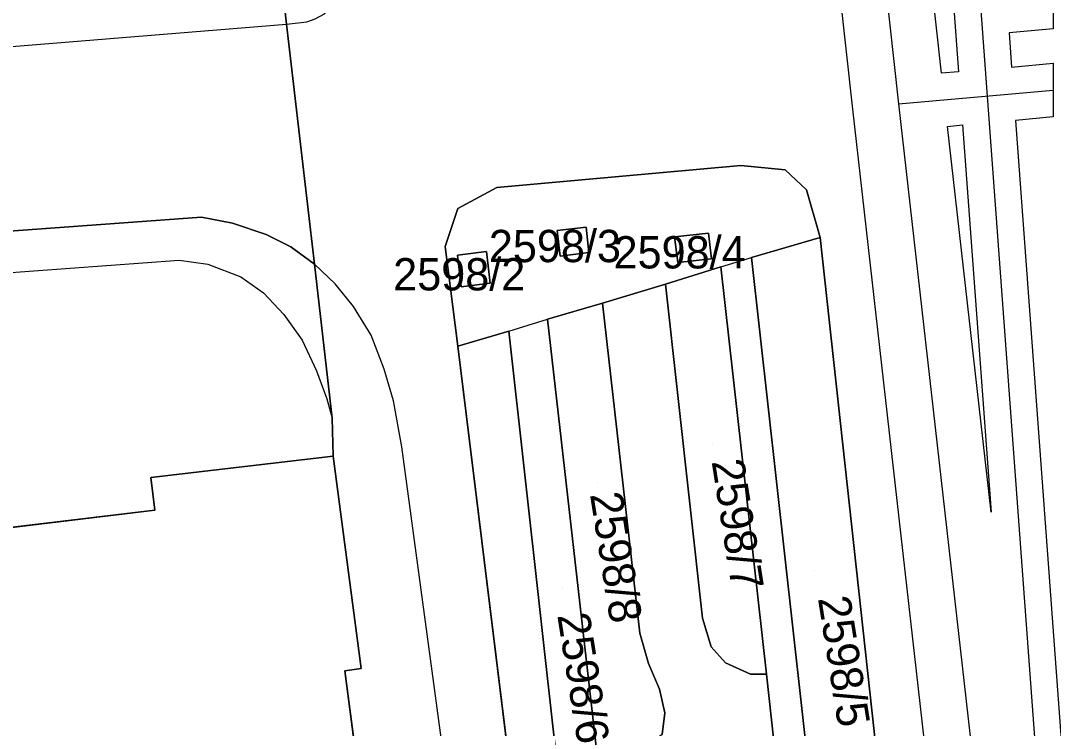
# Model space of a CAD drawing. Extents: x -263423 to -261326, y -1240067 to -1237864.
# Drawn here: x -263224.1 to -263160.1, y -1239876 to -1239832.2 of the extents above; entities that cross this region are included whole.
import ezdxf

# ---------------------------------------------------------------- set-up
doc = ezdxf.new("R2010")
doc.units = 0
for name, color, linetype in [('body_kn', 7, 'Continuous'), ('kladpar_druhypozemkov', 7, 'Continuous'), ('kladpar_hranice', 7, 'Continuous'), ('kladpar_parcelnecisla', 7, 'Continuous'), ('kladpar_plochy', 7, 'Continuous'), ('tarchy_linie', 7, 'Continuous'), ('zappar_hrandruhpozemk', 7, 'Continuous')]:
    doc.layers.add(name, color=color, linetype=linetype)

msp = doc.modelspace()

# ---------------------------------------------------------------- linework, layer by layer
at = {"layer": 'body_kn'}
for p, q in [((-263207.6, -1239832.39), (-263207.6, -1239832.39)), ((-263207.6, -1239832.39), (-263207.6, -1239832.39)), ((-263206.33, -1239832.26), (-263206.33, -1239832.26)), ((-263162.85, -1239832.94), (-263162.85, -1239832.94)), ((-263160.13, -1239832.68), (-263160.13, -1239832.68)), ((-263160.13, -1239834.82), (-263160.13, -1239834.82)), ((-263167.04, -1239835.44), (-263167.04, -1239835.44)), ((-263165.98, -1239835.36), (-263165.98, -1239835.36)), ((-263162.7, -1239835.06), (-263162.7, -1239835.06)), ((-263160.12, -1239836.48), (-263160.12, -1239836.48)), ((-263169.7, -1239837.34), (-263169.7, -1239837.34)), ((-263169.7, -1239837.34), (-263169.7, -1239837.34)), ((-263172.53, -1239837.66), (-263172.53, -1239837.66)), ((-263160.12, -1239838.14), (-263160.12, -1239838.14)), ((-263166.67, -1239838.74), (-263166.67, -1239838.74)), ((-263166.67, -1239838.74), (-263166.67, -1239838.74)), ((-263165.74, -1239838.64), (-263165.74, -1239838.64)), ((-263162.45, -1239838.36), (-263162.45, -1239838.36)), ((-263179.47, -1239841.16), (-263179.47, -1239841.16)), ((-263176.71, -1239841.42), (-263176.71, -1239841.42)), ((-263194.58, -1239842.51), (-263194.58, -1239842.51)), ((-263175.4, -1239842.65), (-263175.4, -1239842.65)), ((-263196.99, -1239843.82), (-263196.99, -1239843.82)), ((-263212.85, -1239844.35), (-263212.85, -1239844.35)), ((-263210.95, -1239844.73), (-263210.95, -1239844.73)), ((-263190.83, -1239845.18), (-263190.83, -1239845.18)), ((-263190.83, -1239845.18), (-263190.83, -1239845.18)), ((-263189.04, -1239844.98), (-263189.04, -1239844.98)), ((-263208.85, -1239845.43), (-263208.85, -1239845.43)), ((-263183.56, -1239845.58), (-263183.56, -1239845.58)), ((-263183.56, -1239845.58), (-263183.56, -1239845.58)), ((-263181.47, -1239845.35), (-263181.47, -1239845.35)), ((-263174.54, -1239845.62), (-263174.54, -1239845.62)), ((-263207.32, -1239846.19), (-263207.32, -1239846.19)), ((-263197.78, -1239846.18), (-263197.78, -1239846.18)), ((-263214.24, -1239847.02), (-263214.24, -1239847.02)), ((-263197.01, -1239846.7), (-263197.01, -1239846.7)), ((-263197.01, -1239846.7), (-263197.01, -1239846.7)), ((-263195.21, -1239846.49), (-263195.21, -1239846.49)), ((-263190.65, -1239846.76), (-263190.65, -1239846.76)), ((-263188.87, -1239846.55), (-263188.87, -1239846.55)), ((-263181.28, -1239846.93), (-263181.28, -1239846.93)), ((-263178.81, -1239846.85), (-263178.81, -1239846.85)), ((-263178.81, -1239846.85), (-263178.81, -1239846.85)), ((-263212.47, -1239847.27), (-263212.47, -1239847.27)), ((-263205.86, -1239847.27), (-263205.86, -1239847.27)), ((-263183.37, -1239847.17), (-263183.37, -1239847.17)), ((-263180.71, -1239847.44), (-263180.71, -1239847.44)), ((-263180.71, -1239847.44), (-263180.71, -1239847.44)), ((-263210.43, -1239848.04), (-263210.43, -1239848.04)), ((-263204.59, -1239848.48), (-263204.59, -1239848.48)), ((-263196.78, -1239848.66), (-263196.78, -1239848.66)), ((-263194.99, -1239848.45), (-263194.99, -1239848.45)), ((-263184.13, -1239848.5), (-263184.13, -1239848.5)), ((-263184.13, -1239848.5), (-263184.13, -1239848.5)), ((-263209.03, -1239849.05), (-263209.03, -1239849.05)), ((-263203.45, -1239849.88), (-263203.45, -1239849.88)), ((-263188.02, -1239849.69), (-263188.02, -1239849.69)), ((-263188.02, -1239849.69), (-263188.02, -1239849.69)), ((-263207.76, -1239850.39), (-263207.76, -1239850.39)), ((-263191.44, -1239850.67), (-263191.44, -1239850.67)), ((-263191.44, -1239850.67), (-263191.44, -1239850.67)), ((-263193.82, -1239851.42), (-263193.82, -1239851.42)), ((-263193.82, -1239851.42), (-263193.82, -1239851.42)), ((-263206.62, -1239851.98), (-263206.62, -1239851.98)), ((-263202.36, -1239851.66), (-263202.36, -1239851.66)), ((-263196.99, -1239852.35), (-263196.99, -1239852.35)), ((-263196.99, -1239852.35), (-263196.99, -1239852.35)), ((-263205.73, -1239853.88), (-263205.73, -1239853.88)), ((-263201.54, -1239853.76), (-263201.54, -1239853.76)), ((-263205.09, -1239855.6), (-263205.09, -1239855.6)), ((-263200.96, -1239855.73), (-263200.96, -1239855.73)), ((-263204.77, -1239856.81), (-263204.77, -1239856.81)), ((-263200.45, -1239858.59), (-263200.45, -1239858.59)), ((-263204.71, -1239859.15), (-263204.71, -1239859.15)), ((-263215.99, -1239860.48), (-263215.99, -1239860.48)), ((-263215.75, -1239862.51), (-263215.75, -1239862.51)), ((-263163.97, -1239862.62), (-263163.97, -1239862.62)), ((-263181.83, -1239869.2), (-263181.83, -1239869.2)), ((-263185.72, -1239870.13), (-263185.72, -1239870.13)), ((-263181.3, -1239870.96), (-263181.3, -1239870.96)), ((-263185.17, -1239872), (-263185.17, -1239872)), ((-263180.41, -1239871.97), (-263180.41, -1239871.97)), ((-263203.98, -1239872.45), (-263203.98, -1239872.45)), ((-263202.98, -1239872.32), (-263202.98, -1239872.32)), ((-263178.86, -1239872.67), (-263178.86, -1239872.67)), ((-263177.88, -1239872.66), (-263177.88, -1239872.66)), ((-263184.49, -1239873.59), (-263184.49, -1239873.59)), ((-263184.17, -1239875.05), (-263184.17, -1239875.05))]:
    msp.add_line(p, q, dxfattribs=at)
at = {"layer": 'kladpar_druhypozemkov'}
for p, q in [((-263189.87, -1239845.61), (-263189.87, -1239845.61)), ((-263182.35, -1239846.14), (-263182.35, -1239846.14)), ((-263196.07, -1239847.42), (-263196.07, -1239847.42)), ((-263181.23, -1239858.42), (-263181.23, -1239858.42)), ((-263188.35, -1239860.8), (-263188.35, -1239860.8)), ((-263174.89, -1239866.22), (-263174.89, -1239866.22)), ((-263190.51, -1239867.37), (-263190.51, -1239867.37))]:
    msp.add_line(p, q, dxfattribs=at)
at = {"layer": 'kladpar_hranice'}
for points in [[(-263207.79, -1239830.68), (-263207.6, -1239832.39), (-263205.86, -1239847.27), (-263207.32, -1239846.19), (-263208.85, -1239845.43), (-263210.95, -1239844.73), (-263212.85, -1239844.35), (-263238.38, -1239846.21)], [(-263193.38, -1239955.18), (-263195.14, -1239941.99), (-263196.12, -1239942.09), (-263198.53, -1239918.17), (-263195.65, -1239917.88), (-263196.35, -1239911.03), (-263197.17, -1239902.86), (-263197.96, -1239896), (-263200.87, -1239896.38), (-263203.98, -1239872.45), (-263202.98, -1239872.32), (-263204.71, -1239859.15), (-263204.77, -1239856.81), (-263205.86, -1239847.27), (-263207.6, -1239832.39), (-263207.79, -1239830.68)], [(-263196.99, -1239852.35), (-263197.78, -1239846.18), (-263196.99, -1239843.82), (-263194.58, -1239842.51), (-263179.47, -1239841.16), (-263176.71, -1239841.42), (-263175.4, -1239842.65), (-263174.54, -1239845.62), (-263178.81, -1239846.85)], [(-263161.9, -1239963.77), (-263164.52, -1239940.44), (-263168.05, -1239905.15), (-263168.4, -1239901.9), (-263174.54, -1239845.62), (-263175.4, -1239842.65), (-263176.71, -1239841.42), (-263179.47, -1239841.16), (-263194.58, -1239842.51), (-263196.99, -1239843.82), (-263197.78, -1239846.18), (-263196.99, -1239852.35), (-263190.58, -1239904.35), (-263190.22, -1239907.6), (-263184.32, -1239965.74)], [(-263238.38, -1239846.21), (-263212.85, -1239844.35), (-263210.95, -1239844.73), (-263208.85, -1239845.43), (-263207.32, -1239846.19), (-263205.86, -1239847.27), (-263204.77, -1239856.81), (-263204.71, -1239859.15), (-263215.99, -1239860.48), (-263215.75, -1239862.51), (-263244.26, -1239865.92), (-263244.37, -1239865), (-263251.22, -1239865.84), (-263261.78, -1239867.13), (-263261.67, -1239868.03), (-263303.71, -1239873.35), (-263306.63, -1239859.06), (-263307.46, -1239859.23), (-263318.18, -1239861.42), (-263318.93, -1239859.06), (-263320.84, -1239852.99), (-263306.64, -1239851.79), (-263284.54, -1239850.06), (-263238.38, -1239846.21)], [(-263188.87, -1239846.55), (-263189.04, -1239844.98), (-263190.83, -1239845.18), (-263190.65, -1239846.76), (-263188.87, -1239846.55)], [(-263190.83, -1239845.18), (-263189.04, -1239844.98), (-263188.87, -1239846.55), (-263190.65, -1239846.76), (-263190.83, -1239845.18)], [(-263181.28, -1239846.93), (-263181.47, -1239845.35), (-263183.56, -1239845.58), (-263183.37, -1239847.17), (-263181.28, -1239846.93)], [(-263183.56, -1239845.58), (-263181.47, -1239845.35), (-263181.28, -1239846.93), (-263183.37, -1239847.17), (-263183.56, -1239845.58)], [(-263178.81, -1239846.85), (-263174.54, -1239845.62), (-263168.4, -1239901.9), (-263172.6, -1239902.36), (-263178.81, -1239846.85)], [(-263194.99, -1239848.45), (-263195.21, -1239846.49), (-263197.01, -1239846.7), (-263196.78, -1239848.66), (-263194.99, -1239848.45)], [(-263197.01, -1239846.7), (-263195.21, -1239846.49), (-263194.99, -1239848.45), (-263196.78, -1239848.66), (-263197.01, -1239846.7)], [(-263178.81, -1239846.85), (-263172.6, -1239902.36), (-263168.4, -1239901.9), (-263168.05, -1239905.15), (-263172.25, -1239905.62), (-263167.47, -1239948.09), (-263165.39, -1239950.06), (-263166.86, -1239951.52), (-263165.62, -1239964.33), (-263167.57, -1239964.63), (-263168.82, -1239953.66), (-263172.04, -1239957.08), (-263175.64, -1239960.83), (-263178.87, -1239964.17), (-263178.63, -1239966.32), (-263181.06, -1239966.48), (-263184.15, -1239967.16), (-263184.32, -1239965.74), (-263181.47, -1239962.77), (-263187.59, -1239907.31), (-263190.22, -1239907.6), (-263190.58, -1239904.35), (-263187.96, -1239904.06)], [(-263185.52, -1239903.8), (-263180.09, -1239903.14), (-263176.51, -1239902.76), (-263174.53, -1239902.58), (-263177.41, -1239876.82), (-263177.88, -1239872.66), (-263180.71, -1239847.44), (-263184.13, -1239848.5), (-263188.02, -1239849.69), (-263191.44, -1239850.67), (-263188.28, -1239878.43), (-263186.62, -1239893.62), (-263186.28, -1239896.72), (-263185.69, -1239902.09), (-263185.52, -1239903.8)], [(-263184.13, -1239848.5), (-263180.71, -1239847.44), (-263177.88, -1239872.66), (-263178.86, -1239872.67), (-263180.41, -1239871.97), (-263181.3, -1239870.96), (-263181.83, -1239869.2), (-263184.13, -1239848.5)], [(-263188.02, -1239849.69), (-263184.13, -1239848.5), (-263181.83, -1239869.2), (-263181.3, -1239870.96), (-263180.41, -1239871.97), (-263178.86, -1239872.67), (-263177.88, -1239872.66), (-263177.41, -1239876.82)], [(-263191.44, -1239850.67), (-263188.02, -1239849.69), (-263185.72, -1239870.13), (-263185.17, -1239872), (-263184.49, -1239873.59), (-263184.17, -1239875.05), (-263184.34, -1239876.4), (-263186.35, -1239877.93), (-263188.28, -1239878.43), (-263191.44, -1239850.67)], [(-263184.34, -1239876.4), (-263184.17, -1239875.05), (-263184.49, -1239873.59), (-263185.17, -1239872), (-263185.72, -1239870.13), (-263188.02, -1239849.69)], [(-263187.96, -1239904.06), (-263193.82, -1239851.42), (-263196.99, -1239852.35)], [(-263196.99, -1239852.35), (-263193.82, -1239851.42), (-263187.96, -1239904.06), (-263190.58, -1239904.35), (-263196.99, -1239852.35)], [(-263244.26, -1239865.92), (-263215.75, -1239862.51), (-263215.99, -1239860.48), (-263204.71, -1239859.15), (-263202.98, -1239872.32), (-263203.98, -1239872.45), (-263200.87, -1239896.38), (-263197.96, -1239896), (-263197.17, -1239902.86), (-263196.35, -1239911.03), (-263195.65, -1239917.88), (-263198.53, -1239918.17), (-263196.12, -1239942.09), (-263195.14, -1239941.99), (-263193.38, -1239955.18)]]:
    msp.add_lwpolyline(points, dxfattribs=at)
at = {"layer": 'kladpar_plochy'}
for p, q in [((-263207.6, -1239832.39), (-263207.79, -1239830.68)), ((-263205.86, -1239847.27), (-263207.6, -1239832.39)), ((-263194.58, -1239842.51), (-263179.47, -1239841.16)), ((-263179.47, -1239841.16), (-263194.58, -1239842.51)), ((-263179.47, -1239841.16), (-263176.71, -1239841.42)), ((-263176.71, -1239841.42), (-263179.47, -1239841.16)), ((-263176.71, -1239841.42), (-263175.4, -1239842.65)), ((-263175.4, -1239842.65), (-263176.71, -1239841.42)), ((-263196.99, -1239843.82), (-263194.58, -1239842.51)), ((-263194.58, -1239842.51), (-263196.99, -1239843.82)), ((-263175.4, -1239842.65), (-263174.54, -1239845.62)), ((-263174.54, -1239845.62), (-263175.4, -1239842.65)), ((-263197.78, -1239846.18), (-263196.99, -1239843.82)), ((-263196.99, -1239843.82), (-263197.78, -1239846.18)), ((-263189.04, -1239844.98), (-263190.83, -1239845.18)), ((-263190.83, -1239845.18), (-263190.65, -1239846.76)), ((-263188.87, -1239846.55), (-263189.04, -1239844.98)), ((-263181.47, -1239845.35), (-263183.56, -1239845.58)), ((-263183.56, -1239845.58), (-263183.37, -1239847.17)), ((-263181.28, -1239846.93), (-263181.47, -1239845.35)), ((-263174.54, -1239845.62), (-263178.81, -1239846.85)), ((-263168.4, -1239901.9), (-263174.54, -1239845.62)), ((-263196.99, -1239852.35), (-263197.78, -1239846.18)), ((-263197.78, -1239846.18), (-263196.99, -1239852.35)), ((-263195.21, -1239846.49), (-263197.01, -1239846.7)), ((-263197.01, -1239846.7), (-263196.78, -1239848.66)), ((-263194.99, -1239848.45), (-263195.21, -1239846.49)), ((-263190.65, -1239846.76), (-263188.87, -1239846.55)), ((-263183.37, -1239847.17), (-263181.28, -1239846.93)), ((-263178.81, -1239846.85), (-263172.6, -1239902.36)), ((-263204.77, -1239856.81), (-263205.86, -1239847.27)), ((-263180.71, -1239847.44), (-263184.13, -1239848.5)), ((-263177.88, -1239872.66), (-263180.71, -1239847.44)), ((-263196.78, -1239848.66), (-263194.99, -1239848.45)), ((-263184.13, -1239848.5), (-263188.02, -1239849.69)), ((-263188.02, -1239849.69), (-263191.44, -1239850.67)), ((-263191.44, -1239850.67), (-263188.28, -1239878.43)), ((-263193.82, -1239851.42), (-263196.99, -1239852.35)), ((-263187.96, -1239904.06), (-263193.82, -1239851.42)), ((-263196.99, -1239852.35), (-263190.58, -1239904.35)), ((-263204.71, -1239859.15), (-263204.77, -1239856.81)), ((-263215.99, -1239860.48), (-263204.71, -1239859.15)), ((-263204.71, -1239859.15), (-263202.98, -1239872.32)), ((-263202.98, -1239872.32), (-263204.71, -1239859.15)), ((-263215.75, -1239862.51), (-263215.99, -1239860.48)), ((-263244.26, -1239865.92), (-263215.75, -1239862.51)), ((-263202.98, -1239872.32), (-263203.98, -1239872.45)), ((-263203.98, -1239872.45), (-263202.98, -1239872.32)), ((-263203.98, -1239872.45), (-263200.87, -1239896.38)), ((-263200.87, -1239896.38), (-263203.98, -1239872.45)), ((-263177.41, -1239876.82), (-263177.88, -1239872.66))]:
    msp.add_line(p, q, dxfattribs=at)
for points in [[(-263207.79, -1239830.68), (-263207.6, -1239832.39), (-263205.86, -1239847.27), (-263207.32, -1239846.19), (-263208.85, -1239845.43), (-263210.95, -1239844.73), (-263212.85, -1239844.35), (-263238.38, -1239846.21)], [(-263184.34, -1239876.4), (-263184.17, -1239875.05), (-263184.49, -1239873.59), (-263185.17, -1239872), (-263185.72, -1239870.13), (-263188.02, -1239849.69), (-263184.13, -1239848.5), (-263181.83, -1239869.2), (-263181.3, -1239870.96), (-263180.41, -1239871.97), (-263178.86, -1239872.67), (-263177.88, -1239872.66), (-263177.41, -1239876.82)]]:
    msp.add_lwpolyline(points, dxfattribs=at)
for points in [[(-263238.38, -1239846.21), (-263212.85, -1239844.35), (-263210.95, -1239844.73), (-263208.85, -1239845.43), (-263207.32, -1239846.19), (-263205.86, -1239847.27), (-263204.77, -1239856.81), (-263204.71, -1239859.15), (-263215.99, -1239860.48), (-263215.75, -1239862.51), (-263244.26, -1239865.92), (-263244.37, -1239865), (-263251.22, -1239865.84), (-263261.78, -1239867.13), (-263261.67, -1239868.03), (-263303.71, -1239873.35), (-263306.63, -1239859.06), (-263307.46, -1239859.23), (-263318.18, -1239861.42), (-263318.93, -1239859.06), (-263320.84, -1239852.99), (-263306.64, -1239851.79), (-263284.54, -1239850.06)], [(-263190.83, -1239845.18), (-263189.04, -1239844.98), (-263188.87, -1239846.55), (-263190.65, -1239846.76)], [(-263183.56, -1239845.58), (-263181.47, -1239845.35), (-263181.28, -1239846.93), (-263183.37, -1239847.17)], [(-263178.81, -1239846.85), (-263174.54, -1239845.62), (-263168.4, -1239901.9), (-263172.6, -1239902.36)], [(-263197.01, -1239846.7), (-263195.21, -1239846.49), (-263194.99, -1239848.45), (-263196.78, -1239848.66)], [(-263184.13, -1239848.5), (-263180.71, -1239847.44), (-263177.88, -1239872.66), (-263178.86, -1239872.67), (-263180.41, -1239871.97), (-263181.3, -1239870.96), (-263181.83, -1239869.2)], [(-263191.44, -1239850.67), (-263188.02, -1239849.69), (-263185.72, -1239870.13), (-263185.17, -1239872), (-263184.49, -1239873.59), (-263184.17, -1239875.05), (-263184.34, -1239876.4), (-263186.35, -1239877.93), (-263188.28, -1239878.43)], [(-263196.99, -1239852.35), (-263193.82, -1239851.42), (-263187.96, -1239904.06), (-263190.58, -1239904.35)]]:
    msp.add_lwpolyline(points, close=True, dxfattribs=at)
at = {"layer": 'tarchy_linie'}
msp.add_line((-263169.7, -1239837.34), (-263160.12, -1239836.48), dxfattribs=at)
for points in [[(-263185.2, -1239701.74), (-263177.2, -1239769.3), (-263169.7, -1239837.34), (-263162.04, -1239904.96), (-263157.06, -1239950.07)], [(-263179.52, -1239701.91), (-263177.35, -1239723.64), (-263164.61, -1239831.56), (-263160.93, -1239881.34), (-263152.42, -1239949.77)], [(-263179.53, -1239725.52), (-263178.8, -1239725.48), (-263166.25, -1239831.72), (-263165.98, -1239835.36), (-263167.04, -1239835.44), (-263174.37, -1239768.98), (-263179.53, -1239725.52)], [(-263160.13, -1239831.12), (-263160.13, -1239832.68), (-263162.85, -1239832.94), (-263162.7, -1239835.06), (-263160.13, -1239834.82), (-263160.12, -1239836.48), (-263160.12, -1239838.14), (-263162.45, -1239838.36), (-263159.29, -1239881.2), (-263150.78, -1239949.66), (-263152.42, -1239949.77), (-263157.06, -1239950.07), (-263159.9, -1239950.26), (-263164.87, -1239905.28), (-263172.53, -1239837.66), (-263180.03, -1239769.62)], [(-263166.67, -1239838.74), (-263165.74, -1239838.64), (-263163.97, -1239862.62), (-263166.67, -1239838.74)]]:
    msp.add_lwpolyline(points, dxfattribs=at)
at = {"layer": 'zappar_hrandruhpozemk'}
for p, q in [((-263243.9, -1239849.2), (-263214.24, -1239847.02)), ((-263180.71, -1239847.44), (-263178.81, -1239846.85)), ((-263193.82, -1239851.42), (-263191.44, -1239850.67))]:
    msp.add_line(p, q, dxfattribs=at)
for points in [[(-263207.6, -1239832.39), (-263206.33, -1239832.26), (-263205.82, -1239832.07), (-263205.25, -1239831.75), (-263204.87, -1239831.31), (-263204.61, -1239830.74), (-263204.61, -1239829.85), (-263204.94, -1239820.31), (-263206.91, -1239820.31)], [(-263324.25, -1239842.15), (-263260.17, -1239836.68), (-263207.6, -1239832.39)], [(-263214.24, -1239847.02), (-263212.47, -1239847.27), (-263210.43, -1239848.04), (-263209.03, -1239849.05), (-263207.76, -1239850.39), (-263206.62, -1239851.98), (-263205.73, -1239853.88), (-263205.09, -1239855.6), (-263204.77, -1239856.81)], [(-263214.24, -1239847.02), (-263212.47, -1239847.27), (-263210.43, -1239848.04)], [(-263214.24, -1239847.02), (-263212.47, -1239847.27), (-263210.43, -1239848.04)], [(-263195.51, -1239895.22), (-263200.45, -1239858.59), (-263200.96, -1239855.73), (-263201.54, -1239853.76), (-263202.36, -1239851.66), (-263203.45, -1239849.88), (-263204.59, -1239848.48), (-263205.86, -1239847.27)]]:
    msp.add_lwpolyline(points, dxfattribs=at)

# ---------------------------------------------------------------- texts
at = {"layer": 'kladpar_parcelnecisla'}
for s, p in [('2598/3', (-263195.066, -1239847.14)), ('2598/4', (-263187.343, -1239847.53)), ('2598/2', (-263200.99, -1239848.89))]:
    msp.add_text(s, height=2, dxfattribs=at).set_placement(p)
for s, p in [('2598/7', (-263181.276, -1239859.482)), ('2598/8', (-263188.807, -1239861.522)), ('2598/5', (-263174.692, -1239867.961)), ('2598/6', (-263190.833, -1239869.005))]:
    msp.add_text(s, height=2, rotation=279, dxfattribs=at).set_placement(p)

doc.saveas('drawing.dxf')
